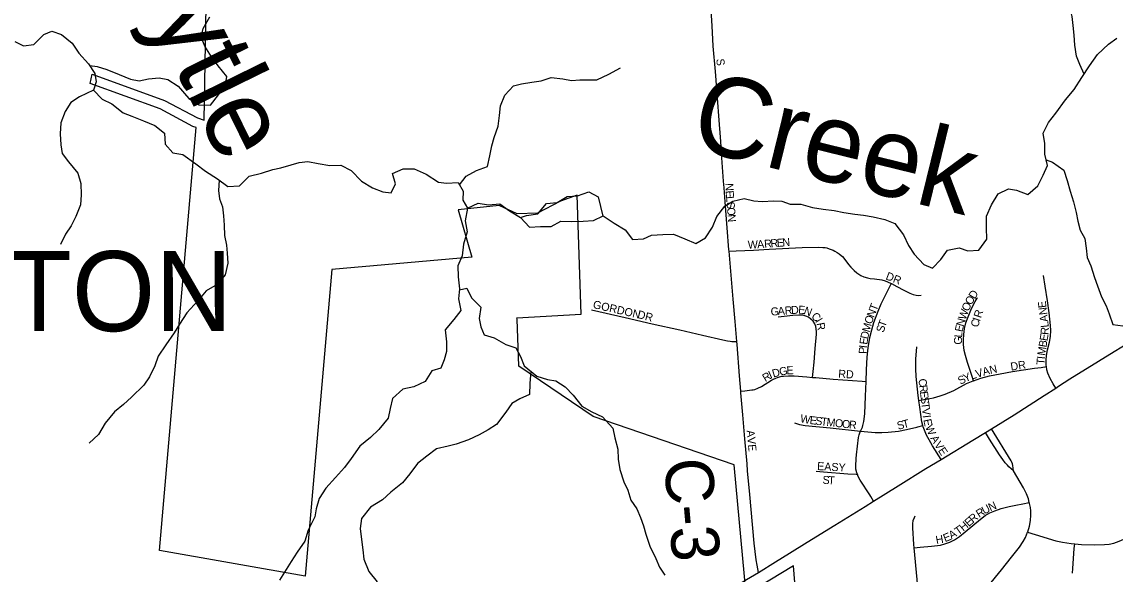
# Model space of a CAD drawing. Extents: x 1442749 to 1756758, y 235267 to 677782.
# Drawn here: x 1582491 to 1589318, y 524374 to 527823 of the extents above; entities that cross this region are included whole.
import ezdxf

# ---------------------------------------------------------------- set-up
doc = ezdxf.new("R2010")
doc.units = 0
for name, color, linetype in [('GM_X_City_Street', 7, 'Continuous'), ('GM_X_City_Street_Text', 7, 'Continuous'), ('GM_X_Corporation', 7, 'Continuous'), ('GM_X_Corporation_Text', 7, 'Continuous'), ('GM_X_County_Road', 7, 'Continuous'), ('GM_X_County_Road_Text', 7, 'Continuous'), ('GM_X_Minor_River', 7, 'Continuous'), ('GM_X_Minor_River_Text', 7, 'Continuous'), ('GM_X_State_Route', 7, 'Continuous')]:
    doc.layers.add(name, color=color, linetype=linetype)

msp = doc.modelspace()

# ---------------------------------------------------------------- linework, layer by layer
at = {"layer": 'GM_X_City_Street'}
for points in [[(1586876.4, 526785.5), (1586873, 526827.1), (1586863.2, 526974.4), (1586856.3, 527075.7), (1586842.7, 527235.7), (1586830.1, 527402.6), (1586821.7, 527513.6), (1586808.7, 527670.4), (1586801.2, 527798.2), (1586794, 527929.2), (1586786.5, 528076.5)], [(1586907.5, 526390.1), (1586906.7, 526398.8), (1586895.8, 526536.1), (1586883.5, 526699.6), (1586876.4, 526785.5)], [(1586907.5, 526390.1), (1586952, 526392.1), (1587060, 526396.9), (1587158.2, 526403.1), (1587364.7, 526413.1), (1587463.3, 526416.4), (1587493.3, 526414.7), (1587506.8, 526413.2), (1587517.6, 526411.3), (1587533.2, 526406.6), (1587545.1, 526402.3), (1587556.9, 526397.6), (1587567.8, 526391.9), (1587582, 526383.4), (1587595.9, 526374.9), (1587608, 526364.9), (1587615.8, 526357.9), (1587631.2, 526339.9), (1587653.2, 526307.3), (1587667.3, 526290.2), (1587687.8, 526269.7), (1587705.2, 526255.5), (1587729.3, 526239.8), (1587749.6, 526230.6), (1587770.9, 526223.8), (1587789.5, 526220.1), (1587815.5, 526217.7), (1587861.5, 526211.6), (1587881.2, 526206.8), (1587914.8, 526192.2), (1587921.5, 526188.7)], [(1586955.7, 525826.2), (1586945, 525951.9), (1586933.1, 526092.3), (1586918.3, 526265.1), (1586907.5, 526390.1)], [(1588888.9, 525670), (1588887.6, 525678.6), (1588886.7, 525710.8), (1588889.1, 525739.6), (1588895.6, 525774.5), (1588907.9, 525822.3), (1588913.9, 525858.2), (1588917, 525894.7), (1588915.5, 525927.9), (1588906.3, 526006.2), (1588895.1, 526080.8), (1588881.4, 526171.6), (1588871.3, 526239.8)], [(1587763.6, 525577.8), (1587766.1, 525650.1), (1587770.2, 525728.5), (1587776.9, 525786.9), (1587787.2, 525851.5), (1587797.9, 525899.2), (1587811.9, 525946.1), (1587837.4, 526016.8), (1587856.9, 526061.7), (1587918.2, 526182.4), (1587921.5, 526188.7)], [(1587921.5, 526188.7), (1587955.6, 526171), (1587999.4, 526148.4), (1588036.7, 526128.6), (1588047.3, 526124.2), (1588057.5, 526120.8), (1588075.8, 526116.7), (1588091.8, 526115.2), (1588107.1, 526116.5)], [(1588434.7, 525582.4), (1588424, 525614.2), (1588396.4, 525695.1), (1588383, 525739.4), (1588376, 525771.8), (1588372.1, 525808.2), (1588371, 525838.1), (1588372.7, 525871.4), (1588378, 525907.6), (1588386.8, 525943.2), (1588399.7, 525980.8), (1588421.1, 526032.9), (1588443.6, 526077.3), (1588456.7, 526097), (1588458.9, 526099.7)], [(1586048.8, 526024.3), (1586258.5, 525976), (1586426.3, 525938), (1586600.4, 525898.8), (1586741, 525867.5), (1586868.8, 525837.8), (1586897.9, 525831.6), (1586914.2, 525828.4), (1586924.5, 525827.2), (1586935.1, 525826), (1586947, 525826.4), (1586955.7, 525826.2)], [(1587429.3, 525603), (1587432.8, 525640.2), (1587438.4, 525698.4), (1587445.4, 525783.7), (1587453.3, 525873.8), (1587453.3, 525888.1), (1587451.9, 525905.2), (1587449.3, 525920.9), (1587442.1, 525938.1), (1587431.8, 525953.6), (1587418.7, 525967.1), (1587403.5, 525978), (1587386.6, 525986), (1587368.5, 525990.9), (1587342.5, 525991.8), (1587305.3, 525988.9), (1587252.4, 525983.2), (1587213.8, 525978.9)], [(1586979.9, 525517.3), (1586972.3, 525612), (1586957.2, 525808.2), (1586955.7, 525826.2)], [(1588091.9, 525458.6), (1588087.4, 525490.8), (1588074.7, 525608), (1588072.7, 525657.1), (1588074.5, 525716), (1588079.7, 525794.5)], [(1588434.7, 525582.4), (1588478.9, 525597.3), (1588532.7, 525612), (1588600.1, 525626.1), (1588677.5, 525639.6), (1588813.7, 525659.6), (1588855.8, 525665.4), (1588888.9, 525670)], [(1588947.2, 525536.4), (1588931.8, 525562.6), (1588912, 525596.2), (1588897.8, 525628.6), (1588891.8, 525650.1), (1588888.9, 525670)], [(1586979.9, 525517.3), (1587005, 525519.9), (1587048.5, 525524.4), (1587057.9, 525525.7), (1587068.2, 525528), (1587087.7, 525535.4), (1587110.8, 525546.4), (1587171.9, 525585.1), (1587184.3, 525591.6), (1587199, 525598.4), (1587209.9, 525602.4), (1587221.4, 525605.9), (1587236.3, 525609.5), (1587247.8, 525610.8), (1587277.8, 525613.1), (1587314.4, 525611.8), (1587392.3, 525606), (1587429.3, 525603)], [(1587429.3, 525603), (1587448.4, 525601.5), (1587556.6, 525592.4), (1587738.8, 525579.5), (1587763.6, 525577.8)], [(1587728.6, 525267.4), (1587730.5, 525271.5), (1587740.8, 525292.3), (1587743.7, 525302.2), (1587745.6, 525310.2), (1587747, 525318.2), (1587748.8, 525328.1), (1587754.8, 525374.3), (1587760.3, 525486.1), (1587763.6, 525577.8)], [(1588091.9, 525458.6), (1588122.9, 525464.2), (1588138.5, 525467.1), (1588184.9, 525476), (1588226.2, 525486.9), (1588257, 525497.8), (1588310.5, 525522), (1588389.9, 525564.2), (1588432.3, 525581.6), (1588434.7, 525582.4)], [(1587019.8, 525063.2), (1587005.7, 525219.9), (1586992.9, 525370.1), (1586980.7, 525507.3), (1586979.9, 525517.3)], [(1588117.9, 525302.2), (1588111.9, 525325.5), (1588097.7, 525416.1), (1588091.9, 525458.6)], [(1587315.3, 525318.2), (1587346.5, 525309.4), (1587381.6, 525303.5), (1587538.3, 525288.6), (1587728.6, 525267.4)], [(1587728.6, 525267.4), (1587818.9, 525259.2), (1587861.1, 525258.3), (1587900, 525260.6), (1587964.9, 525267.7), (1588016.2, 525277.1), (1588079.8, 525292.3), (1588086.1, 525293.9), (1588117.9, 525302.2)], [(1588231.8, 525091), (1588177.2, 525176), (1588156.1, 525212.9), (1588141.2, 525242.3), (1588120, 525293.8), (1588117.9, 525302.2)], [(1588683.8, 525020.3), (1588679.1, 525052.7), (1588677, 525062.5), (1588673, 525073.7), (1588668.9, 525082), (1588545.7, 525281.8)], [(1587708.6, 524998.3), (1587705, 525007.6), (1587699.6, 525029.2), (1587698.2, 525048), (1587700.3, 525096.8), (1587702.7, 525119.3), (1587716.6, 525226.6), (1587719.6, 525244.5), (1587723.9, 525257.3), (1587728.6, 525267.4)], [(1588683.8, 525020.3), (1588655.3, 525044.9), (1588645.2, 525055), (1588632.1, 525069.9), (1588616.7, 525090.5), (1588596.7, 525119.5), (1588534.5, 525217.2), (1588507.8, 525259)], [(1587450.5, 525017), (1587497.8, 525013.2), (1587648.2, 524999.9), (1587700.2, 524998.6), (1587708.6, 524998.3)], [(1588781.9, 524821.9), (1588776.2, 524843.9), (1588764.4, 524875.1), (1588745.7, 524914.1), (1588683.8, 525020.3)], [(1587809.5, 524829.7), (1587792.4, 524858.9), (1587785.6, 524870.3), (1587726.8, 524961.4), (1587714.3, 524983.8), (1587708.6, 524998.3)], [(1588063.8, 524539.5), (1588100.2, 524542.6), (1588171.9, 524548.6), (1588226.8, 524556.2), (1588255.1, 524562.7), (1588285.3, 524573.8), (1588314.1, 524588.4), (1588346.6, 524609.6), (1588382.2, 524638.2), (1588477.8, 524718.6), (1588507.4, 524740.1), (1588536.2, 524757), (1588566.6, 524770.6), (1588607.4, 524784.5), (1588655.7, 524795.9), (1588697.6, 524804.2), (1588742.3, 524813.6), (1588781.9, 524821.9)], [(1588771.9, 524635.7), (1588772.8, 524637.8), (1588783, 524673), (1588789.5, 524709), (1588792.2, 524742.2), (1588791.3, 524769), (1588789, 524789.7), (1588783.4, 524816.3), (1588781.9, 524821.9)], [(1588063.8, 524539.5), (1588062, 524560.1), (1588054.2, 524663.3), (1588055, 524688.1), (1588058, 524709.4), (1588065.2, 524728.7), (1588070.1, 524737.8)], [(1589065.5, 524563.6), (1589108.3, 524560.1), (1589190.1, 524557.6), (1589252.1, 524558.4), (1589280.9, 524561.4), (1589309.1, 524567.7), (1589342.7, 524579.3), (1589372, 524592.8), (1589407.9, 524614.7), (1589436.8, 524635.6), (1589463.3, 524659.2), (1589492, 524690.2), (1589556.8, 524767)], [(1588573.9, 523497.2), (1588553.8, 523539.6), (1588518, 523602.3), (1588504.3, 523631.4), (1588495.3, 523658.8), (1588489.8, 523687.2), (1588477.5, 523820.8), (1588466.2, 523945.2), (1588458.7, 524017), (1588454.7, 524065.7), (1588454.1, 524104.6), (1588457.1, 524136.7), (1588463.9, 524171.6), (1588473.4, 524202.4), (1588487.2, 524235.2), (1588505.7, 524269.4), (1588525.6, 524298.9), (1588608, 524400.5), (1588671.9, 524479.8), (1588720.7, 524541.8), (1588744.9, 524577.4), (1588759.1, 524603.9), (1588771.9, 524635.7)], [(1588771.9, 524635.7), (1588818.8, 524621.5), (1588947.4, 524582.6), (1588988.5, 524573), (1589043.2, 524565.3), (1589065.5, 524563.6)], [(1588121.9, 523861.9), (1588112.9, 523972.1), (1588093.3, 524211), (1588081.5, 524341.7), (1588063.8, 524539.5)], [(1589051.6, 524380.4), (1589054.1, 524409.7), (1589063.3, 524533.5), (1589065.5, 524563.6)]]:
    msp.add_lwpolyline(points, dxfattribs=at)
at = {"layer": 'GM_X_Corporation'}
msp.add_lwpolyline([(1587479.4, 522303.2), (1587309.3, 524427), (1587013.7, 524246.9), (1586938.8, 525056.8), (1586059.5, 525359.6), (1585593.5, 525673.9), (1585583.3, 525966.2), (1585583, 525975.7), (1585984.4, 525996.7), (1585958.4, 526740.9), (1585854.1, 526703), (1585711.1, 526628.3), (1585584.8, 526623.6), (1585471.2, 526676.9), (1585215.9, 526648.4), (1585300.5, 526353.4), (1584427.2, 526276.9), (1584260, 524361.9), (1583350, 524522.4), (1583580.6, 527163), (1583559.7, 527169.8), (1583353.9, 527279.2), (1582917.9, 527438), (1582930.4, 527496.7), (1583382.4, 527332.1), (1583588.1, 527222.7), (1583629, 527209.4), (1583664, 529228.6)], dxfattribs=at)
at = {"layer": 'GM_X_County_Road'}
msp.add_lwpolyline([(1587091.2, 524384.9), (1587082, 524430.5), (1587076.1, 524464.3), (1587063.8, 524568.7), (1587045.3, 524777.7), (1587036.6, 524872.3), (1587023.3, 525018.9), (1587019.8, 525063.2)], dxfattribs=at)
at = {"layer": 'GM_X_Minor_River'}
for points in [[(1589123.9, 527496.9), (1589097.4, 527556.7), (1589077.9, 527609.1), (1589066.7, 527677.4), (1589061.4, 527739.7), (1589056.1, 527799.9), (1589050.8, 527856.1), (1589037.3, 527906.4), (1589006.1, 527979), (1588948.9, 528055.9), (1588931.5, 528108.3), (1588924.2, 528172.5), (1588896.9, 528235.1), (1588893.5, 528287.3), (1588906.2, 528347.3), (1588908.8, 528399.4), (1588905.4, 528449.6), (1588882.1, 528516.1), (1588846.9, 528588.7), (1588825.5, 528641.1), (1588812.3, 528709.5), (1588810.9, 528761.6), (1588811.5, 528813.8)], [(1582915.1, 527550.7), (1582962.1, 527544.8), (1583022, 527526), (1583099.8, 527493.1), (1583169.6, 527464.2), (1583223.6, 527455.5), (1583281.9, 527466.9), (1583348.1, 527474.2), (1583402.1, 527463.5), (1583467.7, 527420.6), (1583533, 527343.6), (1583598.6, 527304.8), (1583668.8, 527302), (1583719.6, 527367.6), (1583762.5, 527429.3), (1583771.1, 527481.3), (1583717.7, 527548.2), (1583664.5, 527621), (1583633, 527671.5), (1583611.6, 527727.9), (1583622.3, 527782), (1583665.2, 527853.7)], [(1582446.8, 527701.2), (1582500.6, 527672.5), (1582566.8, 527681.7), (1582627.7, 527743.2), (1582678.1, 527764.7), (1582737.9, 527744), (1582805.4, 527689), (1582846.8, 527626.4), (1582908.2, 527561.5), (1582947.5, 527500.8), (1582954.9, 527448.6), (1582938.3, 527396.6), (1582991.8, 527339.8), (1583053.6, 527311), (1583123, 527254), (1583176.9, 527233.4), (1583250.7, 527204.4), (1583320.5, 527175.5), (1583382.1, 527128.7), (1583385.3, 527058.4), (1583434.8, 527005.7), (1583496.8, 526995), (1583578.3, 526935.8), (1583637.9, 526891), (1583713.5, 526842), (1583777.1, 526795.1), (1583849.3, 526798.3), (1583910.1, 526859.8), (1583988.5, 526879), (1584058.9, 526900.2), (1584109.1, 526911.7), (1584173.5, 526931), (1584223.8, 526944.5), (1584276, 526951.9), (1584342, 526939.1), (1584414, 526926.3), (1584482.1, 526927.5), (1584547.9, 526894.6), (1584611.2, 526827.7), (1584680.9, 526786.8), (1584744.7, 526762), (1584796.8, 526755.4), (1584823.5, 526811.2), (1584806.2, 526875.6), (1584872.7, 526905), (1584940.8, 526904.2), (1585016.6, 526871.2), (1585092.2, 526822.2), (1585142.2, 526815.6), (1585216.4, 526818.8), (1585245.9, 526766.2), (1585245.2, 526710.1), (1585274.7, 526659.6), (1585341.2, 526690.9), (1585405.2, 526680.2), (1585475.4, 526687.4), (1585537, 526642.5), (1585604.7, 526601.6)], [(1585604.7, 526601.6), (1585662.1, 526540.8), (1585730.3, 526544), (1585796.4, 526545.3), (1585857, 526578.7), (1585925.1, 526575.9), (1585995.3, 526579.1), (1586061.5, 526582.4), (1586121.9, 526611.8), (1586189.5, 526566.8), (1586259.2, 526523.9), (1586304.6, 526463.2), (1586372.8, 526468.4), (1586423.1, 526489.9), (1586493.3, 526495.2), (1586559.5, 526496.4), (1586631.3, 526467.5), (1586699.1, 526438.6), (1586759.7, 526474), (1586804.6, 526541.7), (1586831.4, 526607.6), (1586880.2, 526671.3), (1586930.7, 526702.8), (1587001.1, 526720), (1587061, 526705.3), (1587113.1, 526700.7), (1587187.3, 526705.9), (1587237.4, 526703.3), (1587289.3, 526684.7), (1587355.4, 526683.9), (1587429.3, 526663), (1587495.4, 526654.2), (1587563.4, 526645.4), (1587623.4, 526632.7), (1587693.4, 526621.8), (1587747.4, 526615.2), (1587807.4, 526604.5), (1587879.4, 526589.6), (1587943.2, 526562.8), (1587996.5, 526492), (1588027.8, 526427.4), (1588063.3, 526372.8), (1588124.6, 526307.9), (1588178.5, 526285.2), (1588229.2, 526338.8), (1588272, 526396.5), (1588344.3, 526411.7), (1588398.2, 526393.1), (1588466.4, 526398.3), (1588517.3, 526465.9), (1588514.1, 526536.2), (1588515, 526610.4), (1588545.9, 526680.3), (1588586.8, 526748), (1588653.3, 526779.3), (1588703.3, 526772.8), (1588773.1, 526743.9), (1588835.9, 526799.3), (1588868.7, 526865.2), (1588895.5, 526925), (1588878.3, 526997.4), (1588879.1, 527063.7), (1588869.8, 527127.9), (1588902.7, 527193.8), (1588947.5, 527253.5), (1589008.6, 527335), (1589061.4, 527400.6), (1589110.4, 527476.3), (1589157.4, 527548), (1589208.3, 527619.6), (1589277.2, 527683), (1589327.8, 527720.5)], [(1585223.6, 526805.9), (1585265, 526858.3), (1585329.5, 526893.7), (1585398, 526919), (1585412.8, 526987), (1585425.5, 527049.1), (1585440.2, 527101.1), (1585465.1, 527171), (1585473.9, 527237.1), (1585480.6, 527299.2), (1585507.4, 527365.1), (1585560.2, 527422.7), (1585610.5, 527436.2), (1585676.7, 527445.4), (1585733, 527454.8), (1585797.4, 527476.2), (1585869.4, 527467.3), (1585923.4, 527456.7), (1585975.5, 527460.1), (1586031.7, 527461.4), (1586081.8, 527460.9), (1586156.3, 527496.1), (1586229, 527535.4)], [(1582938.3, 527396.6), (1582851.6, 527355.5), (1582797.1, 527320), (1582762.4, 527262.2), (1582733.5, 527192.3), (1582730.7, 527124.1), (1582733.9, 527055.9), (1582743.3, 527001.6), (1582782.7, 526949), (1582840, 526878.1), (1582859.3, 526813.7), (1582860.5, 526743.4), (1582857.8, 526681.3), (1582828.8, 526607.4), (1582798.1, 526549.5), (1582763.4, 526497.8), (1582732.6, 526431.9)], [(1588886.9, 526961.5), (1588927.8, 526946.7), (1588997.4, 526897.8), (1589018.7, 526831.3), (1589037.9, 526764.9), (1589059.2, 526698.5), (1589074.5, 526632.1), (1589085.8, 526577.8), (1589099.2, 526521.5), (1589128.7, 526471), (1589138, 526410.7), (1589143.3, 526352.4), (1589166.8, 526300), (1589190, 526227.5), (1589207.4, 526175.2), (1589232.6, 526106.7), (1589262, 526050.1), (1589281.5, 525999.8), (1589304.8, 525933.3), (1589366.8, 525924.5)], [(1583723.3, 526834.8), (1583718.6, 526769.7), (1583726, 526717.5), (1583743.5, 526667.1), (1583750.8, 526610.9), (1583754.2, 526552.6), (1583757.4, 526488.4), (1583768.8, 526428.1), (1583772.2, 526377.9), (1583777.5, 526315.6), (1583760.6, 526243.6), (1583709.8, 526182), (1583641.1, 526142.6), (1583590.3, 526081), (1583521.3, 526005.6), (1583476.4, 525935.9), (1583441.7, 525882.1), (1583390.7, 525806.4), (1583341.7, 525734.8), (1583321, 525674.8), (1583288.1, 525607), (1583253.4, 525555.2), (1583176.4, 525479.9), (1583125.8, 525434.3), (1583069.1, 525386.8), (1583012.1, 525317.2), (1582969.2, 525245.5), (1582910.5, 525192)], [(1585604.7, 526601.6), (1585642.9, 526613.2), (1585713.2, 526624.5), (1585768.1, 526688), (1585834.3, 526695.3), (1585896.9, 526732.7), (1585961, 526736), (1586031.5, 526761.3), (1586089.2, 526730.5), (1586118.5, 526610.1)], [(1585274.7, 526659.6), (1585259.7, 526579.5), (1585270.9, 526511.2), (1585250, 526435.2), (1585241.1, 526361), (1585214.3, 526299.2), (1585215.5, 526230.9), (1585224.7, 526156.6), (1585217.9, 526092.5), (1585233.1, 526020.1), (1585188.4, 525964.4), (1585135.5, 525900.8), (1585142.6, 525824.5), (1585141.9, 525764.3), (1585127.3, 525712.3), (1585106.6, 525660.4), (1585050.3, 525643), (1585009.4, 525577.2), (1584938.9, 525543.9), (1584870.6, 525528.7), (1584805.8, 525471.2), (1584791, 525409.2), (1584778.3, 525349.2), (1584721.3, 525277.6), (1584668.6, 525228), (1584601.8, 525172.6), (1584546.8, 525097), (1584506.1, 525039.3), (1584449.2, 524977.8), (1584388.3, 524912.2), (1584347.5, 524846.5), (1584328.7, 524782.5), (1584320.1, 524732.5), (1584279, 524648.7), (1584258.2, 524580.7), (1584209.3, 524511), (1584172.5, 524453.3), (1584131.6, 524387.5), (1584099, 524335.8)], [(1585223.9, 526149.2), (1585270.8, 526160.1), (1585298.2, 526099.6), (1585357.6, 526040.7), (1585346.8, 525970.6), (1585356.2, 525918.3), (1585377.6, 525867.9), (1585441.5, 525849.2), (1585513.2, 525808.2), (1585575.1, 525787.4), (1585604.5, 525732.9), (1585627.9, 525674.5), (1585707.3, 525611.4), (1585773.2, 525590.5), (1585825.2, 525581.9), (1585882.9, 525543.2), (1585934.4, 525492.4), (1585987.7, 525423.6), (1586049.4, 525386.8), (1586117.2, 525355.9), (1586182.5, 525284.9), (1586193.8, 525224.6), (1586213, 525154.2), (1586214.3, 525091.9), (1586225.6, 525027.6), (1586250.8, 524951.1), (1586274.2, 524898.7), (1586293.5, 524836.3), (1586330.9, 524781.7), (1586354.3, 524727.2), (1586373.8, 524676.8), (1586387.2, 524624.5), (1586412.4, 524548), (1586449.5, 524471.3), (1586473, 524418.9), (1586506.5, 524368.4)], [(1585669.2, 525641.7), (1585662.7, 525565.7), (1585661.9, 525495.5), (1585601.4, 525468.1), (1585551, 525440.6), (1585514.3, 525384.9), (1585455.3, 525309.3), (1585402.7, 525275.8), (1585346.3, 525244.3), (1585279.8, 525213), (1585203.3, 525185.8), (1585153, 525174.3), (1585080.7, 525157.1), (1585020, 525111.7), (1584961.3, 525064.2), (1584914.5, 525000.5), (1584867.7, 524944.9), (1584794.9, 524885.5), (1584742.2, 524838), (1584667.5, 524792.7), (1584612.6, 524721.1), (1584603.8, 524659), (1584609.2, 524606.8), (1584620.3, 524526.4), (1584625.6, 524468.2), (1584656.8, 524391.5), (1584710.2, 524326.8)]]:
    msp.add_lwpolyline(points, dxfattribs=at)
at = {"layer": 'GM_X_State_Route'}
for points in [[(1587091.2, 524384.9), (1587198.3, 524451.4), (1587285, 524505.3), (1587395.1, 524573.7), (1587568.5, 524680.4), (1587758, 524797.6), (1587809.5, 524829.7), (1587963.7, 524926), (1588135.6, 525034.4), (1588231.8, 525091), (1588428.8, 525211.5), (1588507.8, 525259), (1588545.7, 525281.8), (1588687.4, 525369.7), (1588874.5, 525489.2), (1588947.2, 525536.4), (1588964.4, 525547.6), (1589036, 525592.9), (1589213.6, 525704.2), (1589311.5, 525764.1), (1589406.9, 525821.9)], [(1586588.9, 524073.3), (1586626.5, 524096.6), (1586712.8, 524150.2), (1586829.2, 524223.6), (1586887.2, 524260.6), (1587015.5, 524339.9), (1587091.2, 524384.9)]]:
    msp.add_lwpolyline(points, dxfattribs=at)

# ---------------------------------------------------------------- texts
at = {"layer": 'GM_X_City_Street_Text'}
for s, rotation, p in [('S', 277.12502, (1586826.9, 527590.3)), ('N', 271.90188, (1586884.2, 526814.3)), ('E', 274.39368, (1586885.8, 526768)), ('L', 274.74412, (1586888.5, 526732.5)), ('S', 274.78162, (1586891.4, 526697.4)), ('O', 274.77924, (1586894.3, 526662.3)), ('N', 274.77091, (1586898, 526618.5)), ('W', 1.9506, (1587024.8, 526406.2)), ('A', 4.05565, (1587084, 526408.2)), ('R', 4.30469, (1587128.1, 526411.4)), ('R', 4.34089, (1587167.7, 526414.3)), ('E', 4.34361, (1587207.1, 526417.3)), ('N', 4.33911, (1587242.2, 526420)), ('DR', 338.7366, (1587881.4, 526216.3)), ('O', 59.36603, (1588419.7, 526050.3)), ('D', 59.01375, (1588442.1, 526088.1)), ('GORDON', 347.15166, (1586054.1, 526036.3)), ('G', 4.33165, (1587168.8, 525988.1)), ('A', 4.33165, (1587212.7, 525991.5)), ('R', 4.32608, (1587256.6, 525994.8)), ('D', 4.11209, (1587296, 525997.8)), ('E', 357.43093, (1587338.4, 526000.9)), ('N', 338.66123, (1587369.3, 526000.2)), ('N', 69.07549, (1587811.6, 525972.9)), ('T', 68.98994, (1587827.3, 526013.9)), ('W', 70.74644, (1588383.9, 525958.6)), ('O', 65.74235, (1588402.3, 526011.5)), ('R', 71.3424, (1588480, 525970)), ('E', 96.79751, (1588889.9, 526039.2)), ('N', 96.79173, (1588895.1, 525995.6)), ('DR', 345.26493, (1586331.6, 525974.6)), ('C', 315.15453, (1587416.9, 525980)), ('I', 301.18105, (1587443, 525954.6)), ('O', 71.59268, (1587797.9, 525931.7)), ('T', 69.82777, (1587882.1, 525912.1)), ('N', 74.23479, (1588372.2, 525917)), ('C', 72.35618, (1588461.4, 525911.5)), ('I', 72.22867, (1588473.4, 525949.2)), ('A', 96.79173, (1588900.3, 525951.9)), ('R', 280.9956, (1587452.7, 525940.1)), ('D', 77.55415, (1587775, 525839)), ('M', 74.89499, (1587784.3, 525881.4)), ('S', 73.82941, (1587872.6, 525879.2)), ('E', 77.80602, (1588364.9, 525883.4)), ('R', 85.74757, (1588901.6, 525866.9)), ('L', 96.48433, (1588904.3, 525916.6)), ('E', 81.96651, (1587770.3, 525805.2)), ('G', 88.6881, (1588361.4, 525806.9)), ('L', 85.32257, (1588362.3, 525850.1)), ('B', 80.50571, (1588888.7, 525788.2)), ('E', 80.50985, (1588895.2, 525827.3)), ('P', 88.77007, (1587767.3, 525749.7)), ('I', 84.04588, (1587768, 525783.8)), ('M', 81.46022, (1588880.9, 525736.2)), ('DR', 8.99153, (1588668.5, 525644.8)), ('T', 85.76259, (1588876.4, 525680.2)), ('I', 84.75019, (1588878.9, 525715.1)), ('R', 31.07619, (1587133.6, 525573)), ('I', 24.04238, (1587166.1, 525592.7)), ('D', 16.90024, (1587184.6, 525601.1)), ('G', 10.15234, (1587225.2, 525613.5)), ('E', 2.84194, (1587266.8, 525621.1)), ('RD', 356.98902, (1587588.1, 525601)), ('S', 28.85029, (1588352.7, 525555.6)), ('Y', 22.37775, (1588382.2, 525572)), ('L', 18.34853, (1588422, 525588.4)), ('V', 17.03844, (1588455.1, 525599.4)), ('A', 15.62709, (1588496.9, 525612.2)), ('N', 12.60468, (1588538.6, 525623.9)), ('C', 276.71551, (1588089.7, 525592.3)), ('R', 276.73406, (1588094.4, 525552.9)), ('E', 276.7345, (1588099, 525513.6)), ('S', 276.71144, (1588103.1, 525478.6)), ('T', 276.7345, (1588107.3, 525443.7)), ('V', 276.72388, (1588111.4, 525408.7)), ('W', 349.41546, (1587348.6, 525323.3)), ('E', 353.15191, (1587408.4, 525312.3)), ('S', 353.66251, (1587443.8, 525308)), ('T', 353.67718, (1587478.8, 525304.1)), ('M', 353.69954, (1587513.8, 525300.2)), ('O', 353.64774, (1587566.3, 525294.4)), ('T', 13.62538, (1587997.1, 525284.1)), ('I', 276.72129, (1588116.5, 525365)), ('E', 282.25331, (1588120, 525337.9)), ('O', 353.64774, (1587610, 525289.6)), ('R', 353.70511, (1587653.8, 525284.7)), ('S', 15.08979, (1587963.5, 525275)), ('W', 293.58964, (1588130.8, 525293.3)), ('AVE', 275.90898, (1587016.1, 525271.3)), ('A', 300.47015, (1588162.4, 525223.2)), ('V', 303.19905, (1588186.1, 525183)), ('E', 303.20445, (1588210.2, 525146.2)), ('EASY', 356.82185, (1587456.1, 525024.5)), ('S', 357.26719, (1587490.1, 524938.6)), ('T', 356.66562, (1587525.2, 524936.9)), ('U', 28.12905, (1588501.3, 524745.5)), ('N', 24.04238, (1588539.3, 524765.8)), ('E', 41.34114, (1588404.3, 524667.9)), ('R', 41.18592, (1588430.7, 524691.2)), ('R', 32.50471, (1588468.8, 524724.7)), ('T', 35.49255, (1588337.9, 524615.3)), ('H', 40.69926, (1588370.5, 524638.8)), ('H', 10.23839, (1588202.2, 524562.5)), ('E', 22.33358, (1588256.5, 524573.5)), ('A', 30.59789, (1588296.1, 524590.4))]:
    msp.add_text(s, height=50, rotation=rotation, dxfattribs=at).set_placement(p)
at = {"layer": 'GM_X_Corporation_Text'}
msp.add_text('WILMINGTON', height=500, rotation=0.00001, dxfattribs=at).set_placement((1579460.8, 525891.5))
at = {"layer": 'GM_X_County_Road_Text'}
msp.add_text('C-3', height=300, rotation=275.02445, dxfattribs=at).set_placement((1586500.1, 525087.3))
at = {"layer": 'GM_X_Minor_River_Text'}
for s, height, rotation, p in [('Lytle', 500.13, 296.12004, (1583125.7, 528187.2)), ('Creek', 500, 346.21751, (1586648.3, 527039))]:
    msp.add_text(s, height=height, rotation=rotation, dxfattribs=at).set_placement(p)

doc.saveas('drawing.dxf')
